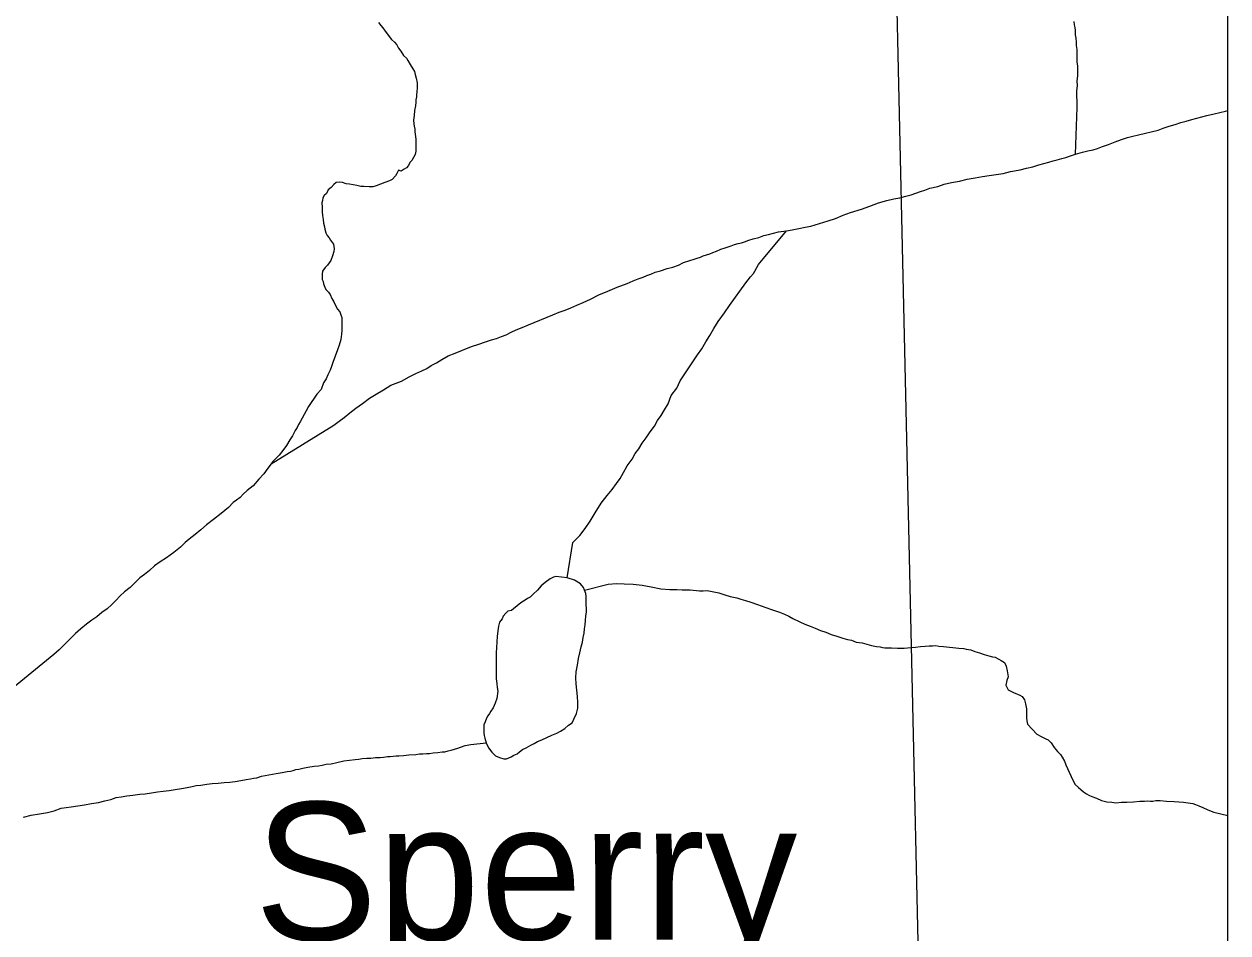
# Model space of a CAD drawing. Extents: x 103424 to 290657, y 38711 to 110967.
# Drawn here: x 214252.656 to 214253.1526, y 40210.3946 to 40210.7695 of the extents above; entities that cross this region are included whole.
import ezdxf

# ---------------------------------------------------------------- set-up
doc = ezdxf.new("R2010")
doc.units = 0
for name, color, linetype in [('GM_X_Corporation', 7, 'Continuous'), ('GM_X_Major_River', 7, 'Continuous'), ('GM_X_Minor_Lake', 7, 'Continuous'), ('GM_X_Minor_Lake_Text', 7, 'Continuous'), ('GM_X_Minor_River', 7, 'Continuous')]:
    doc.layers.add(name, color=color, linetype=linetype)

msp = doc.modelspace()

# ---------------------------------------------------------------- linework, layer by layer
at = {"layer": 'GM_X_Corporation'}
for points in [[(214246.35258, 40213.74302), (214246.35258, 40208.30125), (214253.15258, 40208.30125), (214253.15258, 40215.10125), (214247.88425, 40215.10125), (214247.88593, 40214.68485), (214247.88621, 40214.66416), (214247.8863, 40214.63438), (214247.88525, 40214.01696), (214247.88494, 40213.98106), (214247.88095, 40213.75762), (214247.63273, 40213.75746), (214247.49304, 40213.75527), (214246.50862, 40213.74676)], [(214253.15258, 40208.8631), (214253.15258, 40211.45724), (214253.14655, 40211.4569), (214253.00114, 40211.45371), (214253.0063, 40211.1954), (214253.00663, 40211.17271), (214253.00742, 40211.14968), (214253.00775, 40211.13202), (214253.00895, 40211.08875), (214253.00976, 40211.04853), (214253.00988, 40211.04357), (214253.02982, 40210.15917), (214253.03816, 40209.68571), (214253.03884, 40209.64149), (214253.03938, 40209.58281), (214253.04007, 40209.5319), (214253.04048, 40209.50556), (214253.0417, 40209.42491), (214253.04293, 40209.3635), (214253.04334, 40209.31505), (214253.04389, 40209.27029), (214253.04443, 40209.20192), (214253.04913, 40209.1185), (214253.05193, 40208.86157)]]:
    msp.add_lwpolyline(points, close=True, dxfattribs=at)
msp.add_lwpolyline([(214253.00988, 40211.04357), (214253.02982, 40210.15917), (214253.03816, 40209.68571), (214253.03884, 40209.64149), (214253.03938, 40209.58281), (214253.04007, 40209.5319), (214253.04048, 40209.50556), (214253.0417, 40209.42491), (214253.04293, 40209.3635), (214253.04334, 40209.31505), (214253.04389, 40209.27029), (214253.04443, 40209.20192), (214253.04913, 40209.1185), (214253.05193, 40208.86157), (214252.88558, 40208.86006), (214252.88546, 40208.86005), (214252.37731, 40208.84757), (214251.86746, 40208.84353), (214251.37809, 40208.8332), (214250.68423, 40208.81599)], dxfattribs=at)
at = {"layer": 'GM_X_Major_River'}
for points in [[(214252.8022, 40210.77017), (214252.80316, 40210.76885), (214252.80393, 40210.7679), (214252.80488, 40210.76658), (214252.80584, 40210.76526), (214252.80661, 40210.76431), (214252.80757, 40210.76318), (214252.80871, 40210.76205), (214252.80967, 40210.76092), (214252.81044, 40210.75959), (214252.8114, 40210.75827), (214252.81255, 40210.75657), (214252.8137, 40210.75544), (214252.81428, 40210.75449), (214252.81524, 40210.75279), (214252.81639, 40210.75109), (214252.81697, 40210.74995), (214252.81736, 40210.74862), (214252.81775, 40210.74711), (214252.81814, 40210.74521), (214252.81815, 40210.74331), (214252.81798, 40210.74141), (214252.8178, 40210.74046), (214252.8178, 40210.73951), (214252.81762, 40210.73818), (214252.81763, 40210.73723), (214252.81745, 40210.7357), (214252.81709, 40210.7338), (214252.81691, 40210.73171), (214252.81655, 40210.72981), (214252.81675, 40210.72829), (214252.81695, 40210.72734), (214252.81715, 40210.7262), (214252.81715, 40210.72506), (214252.81735, 40210.72411), (214252.81756, 40210.72203), (214252.81757, 40210.72089), (214252.81759, 40210.71804), (214252.8176, 40210.71709), (214252.81723, 40210.71575), (214252.81667, 40210.71442), (214252.81592, 40210.71327), (214252.81516, 40210.71232), (214252.8146, 40210.71117), (214252.81366, 40210.71022), (214252.81272, 40210.70964), (214252.81158, 40210.70887), (214252.81044, 40210.70924), (214252.80969, 40210.70791), (214252.80913, 40210.70695), (214252.80781, 40210.70542), (214252.80668, 40210.70485), (214252.80479, 40210.70407), (214252.80119, 40210.70272), (214252.79987, 40210.70233), (214252.79835, 40210.70231), (214252.79607, 40210.70249), (214252.79493, 40210.70248), (214252.79322, 40210.70285), (214252.7917, 40210.70322), (214252.79018, 40210.70339), (214252.78885, 40210.70357), (214252.78733, 40210.70413), (214252.78619, 40210.70432), (214252.78467, 40210.70411), (214252.78373, 40210.70335), (214252.7826, 40210.70201), (214252.78147, 40210.70105), (214252.78072, 40210.69953), (214252.77978, 40210.69876), (214252.77922, 40210.6978), (214252.77904, 40210.69666), (214252.77885, 40210.69571), (214252.77887, 40210.694), (214252.77887, 40210.69305), (214252.77888, 40210.6921), (214252.77908, 40210.69058), (214252.77928, 40210.68887), (214252.77949, 40210.68736), (214252.77988, 40210.68584), (214252.78007, 40210.68489), (214252.78047, 40210.68337), (214252.78104, 40210.68224), (214252.78181, 40210.68129), (214252.78238, 40210.68035), (214252.78354, 40210.67865), (214252.78393, 40210.67675), (214252.78375, 40210.67561), (214252.78319, 40210.67389), (214252.78245, 40210.67199), (214252.78113, 40210.67008), (214252.78019, 40210.66912), (214252.77907, 40210.66759)], [(214252.77907, 40210.66759), (214252.77889, 40210.66626), (214252.77889, 40210.66531), (214252.7789, 40210.66417), (214252.77929, 40210.66323), (214252.77949, 40210.66228), (214252.78006, 40210.66095), (214252.78045, 40210.66), (214252.7816, 40210.65887), (214252.78218, 40210.65793), (214252.78295, 40210.65622), (214252.78372, 40210.6549), (214252.78449, 40210.65338), (214252.78526, 40210.65187), (214252.78622, 40210.65074), (214252.7866, 40210.6496), (214252.78699, 40210.64846), (214252.787, 40210.64713), (214252.78701, 40210.64599), (214252.78702, 40210.64466), (214252.78703, 40210.64314), (214252.78685, 40210.64162), (214252.78668, 40210.63934), (214252.78594, 40210.63705), (214252.78519, 40210.63515), (214252.78427, 40210.63248), (214252.78334, 40210.62982), (214252.78278, 40210.62829), (214252.78222, 40210.62677), (214252.78129, 40210.62486), (214252.78054, 40210.62314), (214252.77942, 40210.62143), (214252.77849, 40210.61876), (214252.77679, 40210.61685), (214252.77567, 40210.61513), (214252.77435, 40210.61341), (214252.77323, 40210.61169), (214252.77229, 40210.60997), (214252.76986, 40210.6054), (214252.76911, 40210.60425), (214252.76855, 40210.60311), (214252.7678, 40210.60177), (214252.76668, 40210.59967), (214252.76555, 40210.59796), (214252.76424, 40210.59567), (214252.76274, 40210.59357), (214252.76123, 40210.59165), (214252.75973, 40210.59012), (214252.7586, 40210.58898), (214252.75785, 40210.58802), (214252.75653, 40210.5863), (214252.75484, 40210.58401), (214252.75277, 40210.58171), (214252.75051, 40210.57904), (214252.74806, 40210.57712), (214252.74636, 40210.57559), (214252.74504, 40210.57425), (214252.74354, 40210.57309), (214252.74221, 40210.57214), (214252.74033, 40210.57003), (214252.73731, 40210.56754), (214252.73411, 40210.56505), (214252.73128, 40210.56294), (214252.72883, 40210.56083), (214252.72656, 40210.55891), (214252.72411, 40210.55699), (214252.72241, 40210.55565), (214252.72053, 40210.55374), (214252.7177, 40210.55144), (214252.71468, 40210.54932), (214252.71204, 40210.54759), (214252.70977, 40210.54606), (214252.7077, 40210.54414), (214252.70562, 40210.54242), (214252.70374, 40210.54107), (214252.70185, 40210.53916), (214252.69978, 40210.53705), (214252.69733, 40210.53533), (214252.69563, 40210.5336), (214252.69375, 40210.53169), (214252.69206, 40210.52997), (214252.69017, 40210.52824), (214252.68809, 40210.52671), (214252.68602, 40210.52498), (214252.68394, 40210.52364), (214252.68168, 40210.52191), (214252.67942, 40210.52), (214252.67715, 40210.51808), (214252.67037, 40210.51138), (214252.6683, 40210.50946), (214252.63175, 40210.47979)]]:
    msp.add_lwpolyline(points, dxfattribs=at)
at = {"layer": 'GM_X_Minor_Lake'}
for points in [[(214252.88003, 40210.54104), (214252.87528, 40210.54157), (214252.87434, 40210.54138), (214252.87301, 40210.54061), (214252.87094, 40210.53907), (214252.86924, 40210.53773), (214252.86774, 40210.53601), (214252.86604, 40210.53428), (214252.86472, 40210.53313), (214252.86359, 40210.53256), (214252.86264, 40210.53179), (214252.86132, 40210.53102), (214252.86019, 40210.53025), (214252.85698, 40210.52757), (214252.85547, 40210.52737), (214252.85471, 40210.52641), (214252.85358, 40210.52526), (214252.85321, 40210.52412), (214252.85209, 40210.52278), (214252.85172, 40210.52107), (214252.85135, 40210.51917), (214252.85118, 40210.51689), (214252.85101, 40210.5146), (214252.85084, 40210.51213), (214252.85066, 40210.51023), (214252.85067, 40210.50852), (214252.85069, 40210.50662), (214252.8507, 40210.50548), (214252.85071, 40210.50396), (214252.85072, 40210.50187), (214252.85073, 40210.50073), (214252.85074, 40210.4994), (214252.85095, 40210.4975), (214252.85115, 40210.4958), (214252.85135, 40210.49428), (214252.851, 40210.49123), (214252.85025, 40210.48933), (214252.84951, 40210.48742), (214252.84857, 40210.48609), (214252.84801, 40210.48513), (214252.84725, 40210.48418), (214252.84669, 40210.48322), (214252.84613, 40210.4817), (214252.84557, 40210.48037), (214252.84558, 40210.47942), (214252.84559, 40210.47809), (214252.8456, 40210.47695), (214252.8458, 40210.476), (214252.846, 40210.47486), (214252.84658, 40210.47296), (214252.84754, 40210.47088), (214252.84888, 40210.46918), (214252.85042, 40210.46767), (214252.85213, 40210.46692), (214252.85384, 40210.46637), (214252.85498, 40210.46637), (214252.85687, 40210.46715), (214252.858, 40210.46792), (214252.85933, 40210.4685), (214252.86027, 40210.46926), (214252.86159, 40210.47022), (214252.8631, 40210.47099), (214252.86499, 40210.47196), (214252.86632, 40210.47273), (214252.86783, 40210.4735), (214252.86953, 40210.47427), (214252.87161, 40210.47524), (214252.87369, 40210.4762), (214252.87577, 40210.47698), (214252.87729, 40210.47775), (214252.87899, 40210.4789), (214252.88049, 40210.48024), (214252.882, 40210.4812), (214252.88275, 40210.48273), (214252.88387, 40210.48502), (214252.88442, 40210.4873), (214252.88441, 40210.48958), (214252.8842, 40210.49205), (214252.88399, 40210.49471), (214252.88378, 40210.49737), (214252.88357, 40210.49983), (214252.88374, 40210.50231), (214252.88429, 40210.50497), (214252.88465, 40210.50782), (214252.8852, 40210.51011), (214252.88575, 40210.51258), (214252.88631, 40210.51448), (214252.88667, 40210.51639), (214252.88704, 40210.51829), (214252.88721, 40210.52), (214252.88739, 40210.52171), (214252.88757, 40210.52342), (214252.88774, 40210.52532), (214252.88792, 40210.52685), (214252.88791, 40210.52837), (214252.8879, 40210.52989), (214252.88788, 40210.53179), (214252.88787, 40210.5333), (214252.88767, 40210.53463), (214252.88709, 40210.53596)], [(214252.88709, 40210.53596), (214252.8867, 40210.5371), (214252.88555, 40210.53861), (214252.88299, 40210.54007), (214252.88003, 40210.54104)]]:
    msp.add_lwpolyline(points, dxfattribs=at)
at = {"layer": 'GM_X_Minor_River'}
for points in [[(214253.08973, 40210.71585), (214253.09035, 40210.73505), (214253.09033, 40210.73771), (214253.09031, 40210.7398), (214253.0903, 40210.74189), (214253.09047, 40210.74398), (214253.09045, 40210.74607), (214253.09063, 40210.74816), (214253.09061, 40210.75025), (214253.0906, 40210.75215), (214253.0904, 40210.75386), (214253.09038, 40210.75576), (214253.09037, 40210.75728), (214253.09036, 40210.75899), (214253.09015, 40210.7607), (214253.09014, 40210.76203), (214253.08994, 40210.76373), (214253.08974, 40210.76506), (214253.08973, 40210.76677), (214253.08953, 40210.7681), (214253.08933, 40210.76924), (214253.08913, 40210.77057)], [(214253.02571, 40210.70037), (214253.0276, 40210.70096), (214253.02968, 40210.70173), (214253.0329, 40210.70252), (214253.03555, 40210.70349), (214253.03858, 40210.70408), (214253.04181, 40210.70467), (214253.04503, 40210.70546), (214253.04825, 40210.70605), (214253.05128, 40210.70664), (214253.05412, 40210.70704), (214253.05697, 40210.70744), (214253.05981, 40210.70784), (214253.06284, 40210.70863), (214253.06682, 40210.70941), (214253.06947, 40210.71), (214253.07212, 40210.71059), (214253.07459, 40210.71137), (214253.07667, 40210.71196), (214253.07875, 40210.71254), (214253.08045, 40210.71312), (214253.08216, 40210.71352), (214253.08405, 40210.7141), (214253.08576, 40210.71449), (214253.08765, 40210.71508), (214253.08973, 40210.71585), (214253.09257, 40210.71663), (214253.09485, 40210.71722), (214253.09693, 40210.71762), (214253.09883, 40210.7182), (214253.10091, 40210.71898), (214253.10337, 40210.71975), (214253.10602, 40210.72091), (214253.10867, 40210.72188), (214253.11113, 40210.72266), (214253.1134, 40210.72325), (214253.11567, 40210.72383), (214253.12382, 40210.72579), (214253.1259, 40210.72657), (214253.12836, 40210.72735), (214253.13082, 40210.72812), (214253.13309, 40210.7289), (214253.13536, 40210.72949), (214253.13764, 40210.73007), (214253.13972, 40210.73066), (214253.1418, 40210.73125), (214253.14389, 40210.73183), (214253.14692, 40210.73242), (214253.14919, 40210.73301), (214253.15165, 40210.7336), (214253.15258, 40210.7338)], [(214252.75785, 40210.58802), (214252.78372, 40210.60398), (214252.78599, 40210.60571), (214252.78806, 40210.60724), (214252.79033, 40210.60916), (214252.79278, 40210.61108), (214252.79561, 40210.613), (214252.79844, 40210.61511), (214252.80127, 40210.61684), (214252.8043, 40210.61857), (214252.80732, 40210.62049), (214252.81167, 40210.62223), (214252.81488, 40210.62397), (214252.81753, 40210.62532), (214252.81999, 40210.62648), (214252.82207, 40210.62744), (214252.82396, 40210.62859), (214252.82604, 40210.62975), (214252.8283, 40210.6311), (214252.83095, 40210.63264), (214252.83379, 40210.6338), (214252.83681, 40210.63496), (214252.8406, 40210.63651), (214252.84363, 40210.63748), (214252.84628, 40210.63845), (214252.84874, 40210.63923), (214252.85082, 40210.63981), (214252.8529, 40210.64059), (214252.85479, 40210.64136), (214252.85687, 40210.64233), (214252.85895, 40210.64329), (214252.86141, 40210.64426), (214252.86406, 40210.64542), (214252.87409, 40210.64948), (214252.87674, 40210.65064), (214252.8792, 40210.65142), (214252.88147, 40210.65239), (214252.88393, 40210.65354), (214252.88657, 40210.6547), (214252.8896, 40210.65605), (214252.893, 40210.65779), (214252.89679, 40210.65934), (214252.90057, 40210.66089), (214252.90473, 40210.66244), (214252.90719, 40210.66359), (214252.90927, 40210.66437), (214252.91135, 40210.66514), (214252.91287, 40210.66573), (214252.91457, 40210.66631), (214252.91627, 40210.66708), (214252.91855, 40210.66767), (214252.9212, 40210.66864), (214252.92366, 40210.66923), (214252.92593, 40210.67), (214252.92801, 40210.67116), (214252.93066, 40210.67194), (214252.93236, 40210.67252), (214252.93369, 40210.67291), (214252.93501, 40210.6733), (214252.93615, 40210.67388), (214252.93747, 40210.67427), (214252.9388, 40210.67466), (214252.94012, 40210.67524), (214252.94164, 40210.67582), (214252.94334, 40210.67659), (214252.94523, 40210.67717), (214252.94769, 40210.67795), (214252.94902, 40210.67853), (214252.95053, 40210.67892), (214252.95186, 40210.67931), (214252.95318, 40210.6797), (214252.95489, 40210.68028), (214252.95678, 40210.68087), (214252.95905, 40210.68145), (214252.96113, 40210.68223), (214252.96303, 40210.68262), (214252.96511, 40210.68321), (214252.9672, 40210.68379), (214252.97042, 40210.6842), (214252.97288, 40210.6846), (214252.97553, 40210.68519), (214252.97819, 40210.68577), (214252.98046, 40210.68617), (214252.98766, 40210.68831), (214252.99069, 40210.68929), (214252.9939, 40210.69064), (214252.99693, 40210.6918), (214253.00147, 40210.69317), (214253.00488, 40210.69433), (214253.00847, 40210.69569), (214253.01188, 40210.69666), (214253.01472, 40210.69744), (214253.01719, 40210.69784), (214253.01965, 40210.69843), (214253.02192, 40210.69902), (214253.02382, 40210.69979), (214253.02571, 40210.70037)], [(214252.88003, 40210.54104), (214252.88239, 40210.55568), (214252.88521, 40210.55855), (214252.88747, 40210.56142), (214252.88953, 40210.56448), (214252.8916, 40210.56791), (214252.89403, 40210.57192), (214252.89647, 40210.57498), (214252.89854, 40210.57746), (214252.90042, 40210.57995), (214252.90192, 40210.58205), (214252.90324, 40210.58453), (214252.90473, 40210.5872), (214252.9068, 40210.59006), (214252.90811, 40210.59235), (214252.90961, 40210.59426), (214252.91092, 40210.59655), (214252.91261, 40210.59885), (214252.9143, 40210.60133), (214252.91599, 40210.60362), (214252.91731, 40210.60591), (214252.91881, 40210.60801), (214252.92012, 40210.6103), (214252.92162, 40210.61278), (214252.92292, 40210.61621), (214252.92518, 40210.61927), (214252.92667, 40210.62232), (214252.92855, 40210.62518), (214252.93042, 40210.62805), (214252.93211, 40210.63053), (214252.9338, 40210.63301), (214252.93549, 40210.63549), (214252.93718, 40210.63835), (214252.93886, 40210.64103), (214252.94055, 40210.64389), (214252.94224, 40210.64675), (214252.94486, 40210.65038), (214252.94693, 40210.65344), (214252.95369, 40210.6628), (214252.95557, 40210.66528), (214252.95689, 40210.66662), (214252.95745, 40210.66757), (214252.9582, 40210.6691), (214252.95895, 40210.67024), (214252.97042, 40210.6842)], [(214252.88709, 40210.53596), (214252.89694, 40210.5385), (214252.90036, 40210.53872), (214252.90358, 40210.53855), (214252.90719, 40210.53839), (214252.91099, 40210.53803), (214252.9146, 40210.5373), (214252.91859, 40210.53657), (214252.92239, 40210.53622), (214252.92523, 40210.53624), (214252.92751, 40210.53607), (214252.92903, 40210.53608), (214252.93074, 40210.53609), (214252.93454, 40210.53574), (214252.93605, 40210.53575), (214252.93776, 40210.53576), (214252.93985, 40210.5354), (214252.94251, 40210.53485), (214252.94499, 40210.5341), (214252.94727, 40210.53336), (214252.94993, 40210.53281), (214252.95164, 40210.53225), (214252.95354, 40210.5317), (214252.95583, 40210.53095), (214252.95849, 40210.53002), (214252.96154, 40210.52891), (214252.96477, 40210.52779), (214252.96762, 40210.52686), (214252.96972, 40210.52612), (214252.97143, 40210.52518), (214252.97315, 40210.52424), (214252.976, 40210.52293), (214252.9781, 40210.522), (214252.98019, 40210.52106), (214252.98229, 40210.52032), (214252.98457, 40210.51939), (214252.98666, 40210.51864), (214252.98895, 40210.51771), (214252.99123, 40210.51696), (214252.9937, 40210.51622), (214252.9956, 40210.51567), (214252.99731, 40210.5153), (214252.99922, 40210.51455), (214253.00169, 40210.51419), (214253.00359, 40210.51363), (214253.00549, 40210.51308), (214253.00758, 40210.51271), (214253.0091, 40210.51253), (214253.01005, 40210.51235), (214253.011, 40210.51217), (214253.01214, 40210.51218), (214253.01385, 40210.51219), (214253.01632, 40210.51202), (214253.01897, 40210.51204), (214253.02182, 40210.51225), (214253.02371, 40210.51245), (214253.0258, 40210.51266), (214253.0277, 40210.51286), (214253.0294, 40210.51306), (214253.03073, 40210.51307), (214253.03206, 40210.51308), (214253.03339, 40210.5129), (214253.03529, 40210.51273), (214253.04156, 40210.51201), (214253.04365, 40210.51184), (214253.0446, 40210.51166), (214253.04649, 40210.51129), (214253.04821, 40210.51073), (214253.05011, 40210.51018), (214253.05201, 40210.50943), (214253.05392, 40210.50887), (214253.05544, 40210.50851), (214253.05658, 40210.50832), (214253.0581, 40210.50757), (214253.05905, 40210.50701), (214253.06039, 40210.50607), (214253.06116, 40210.50456), (214253.06155, 40210.50266), (214253.06195, 40210.50019), (214253.06139, 40210.49867), (214253.06103, 40210.49677), (214253.06199, 40210.49487), (214253.06409, 40210.49375), (214253.06675, 40210.49263), (214253.0677, 40210.49207), (214253.06866, 40210.49074), (214253.06906, 40210.48904), (214253.06945, 40210.48695), (214253.06947, 40210.48505), (214253.06948, 40210.48334), (214253.06968, 40210.48201), (214253.06988, 40210.48068), (214253.0737, 40210.47653), (214253.0758, 40210.47541), (214253.07752, 40210.47466), (214253.07847, 40210.47429), (214253.07961, 40210.47296), (214253.08096, 40210.47107)], [(214252.8191, 40210.46839), (214252.82043, 40210.4684), (214252.82194, 40210.4686), (214252.82327, 40210.46861), (214252.82479, 40210.46881), (214252.82668, 40210.46902), (214252.82839, 40210.46922), (214252.82953, 40210.46923), (214252.83085, 40210.46962), (214252.83218, 40210.47001), (214252.8335, 40210.4704), (214252.83483, 40210.47079), (214252.83597, 40210.47117), (214252.83786, 40210.47195), (214252.84032, 40210.47235), (214252.84658, 40210.47296)], [(214253.08096, 40210.47107), (214253.0823, 40210.46937), (214253.08345, 40210.46824), (214253.08421, 40210.46711), (214253.08518, 40210.4654), (214253.08576, 40210.46389), (214253.08634, 40210.46237), (214253.08711, 40210.46086), (214253.08788, 40210.45916), (214253.08865, 40210.45764), (214253.08961, 40210.45575), (214253.09095, 40210.45462), (214253.09191, 40210.45367), (214253.09305, 40210.45273), (214253.0942, 40210.45198), (214253.09515, 40210.45142), (214253.09648, 40210.45086), (214253.09839, 40210.45011), (214253.10048, 40210.44918), (214253.10257, 40210.44862), (214253.10466, 40210.44845), (214253.10637, 40210.44827), (214253.10865, 40210.44848), (214253.11092, 40210.44849), (214253.11358, 40210.4487), (214253.11623, 40210.44891), (214253.11813, 40210.44893), (214253.11946, 40210.44913), (214253.1206, 40210.44894), (214253.12155, 40210.44895), (214253.12287, 40210.44915), (214253.12458, 40210.44916), (214253.12724, 40210.44899), (214253.13047, 40210.44883), (214253.13426, 40210.44848), (214253.13616, 40210.4483), (214253.13711, 40210.44812), (214253.13806, 40210.44793), (214253.1392, 40210.44756), (214253.14054, 40210.447), (214253.14225, 40210.44625), (214253.14435, 40210.44532), (214253.14682, 40210.44439), (214253.15258, 40210.44299)], [(214252.65571, 40210.4423), (214252.65893, 40210.44309), (214252.66235, 40210.44368), (214252.66557, 40210.44428), (214252.66841, 40210.44487), (214252.67125, 40210.44603), (214252.67542, 40210.44663), (214252.67807, 40210.44703), (214252.68091, 40210.44743), (214252.68376, 40210.44802), (214252.6866, 40210.44842), (214252.68925, 40210.44901), (214252.69171, 40210.4496), (214252.69399, 40210.45037), (214252.69607, 40210.45077), (214252.69834, 40210.45117), (214252.70081, 40210.45137), (214252.70365, 40210.45177), (214252.70593, 40210.45198), (214252.70858, 40210.45238), (214252.71105, 40210.45278), (214252.71332, 40210.45299), (214252.71579, 40210.45338), (214252.71825, 40210.45378), (214252.7209, 40210.45418), (214252.72318, 40210.45458), (214252.72526, 40210.45497), (214252.72697, 40210.45537), (214252.72886, 40210.45557), (214252.73133, 40210.45597), (214252.7336, 40210.45617), (214252.73607, 40210.45638), (214252.73853, 40210.45659), (214252.74081, 40210.4568), (214252.74309, 40210.457), (214252.74536, 40210.4574), (214252.74763, 40210.4578), (214252.74934, 40210.45819), (214252.75067, 40210.45839), (214252.75199, 40210.45859), (214252.75389, 40210.45917), (214252.75995, 40210.46036), (214252.76241, 40210.46076), (214252.7645, 40210.46115), (214252.76583, 40210.46135), (214252.76696, 40210.46155), (214252.7681, 40210.46194), (214252.76924, 40210.46214), (214252.77094, 40210.46253), (214252.77303, 40210.46292), (214252.77568, 40210.46332), (214252.77738, 40210.46353), (214252.7789, 40210.46373), (214252.78061, 40210.46412), (214252.78269, 40210.46432), (214252.78497, 40210.46491), (214252.78781, 40210.4655), (214252.79027, 40210.4659), (214252.79255, 40210.46611), (214252.79406, 40210.46631), (214252.79539, 40210.46651), (214252.79729, 40210.46671), (214252.79899, 40210.46672), (214252.80089, 40210.46693), (214252.80279, 40210.46694), (214252.8043, 40210.46714), (214252.80582, 40210.46734), (214252.80696, 40210.46735), (214252.80829, 40210.46755), (214252.80942, 40210.46756), (214252.81056, 40210.46757), (214252.81246, 40210.46777), (214252.81474, 40210.46798), (214252.81758, 40210.46819), (214252.8191, 40210.46839)]]:
    msp.add_lwpolyline(points, dxfattribs=at)

# ---------------------------------------------------------------- texts
at = {"layer": 'GM_X_Minor_Lake_Text'}
msp.add_text('Sperry', height=0.056854, rotation=0.062, dxfattribs=at).set_placement((214252.75104, 40210.39161))

doc.saveas('drawing.dxf')
